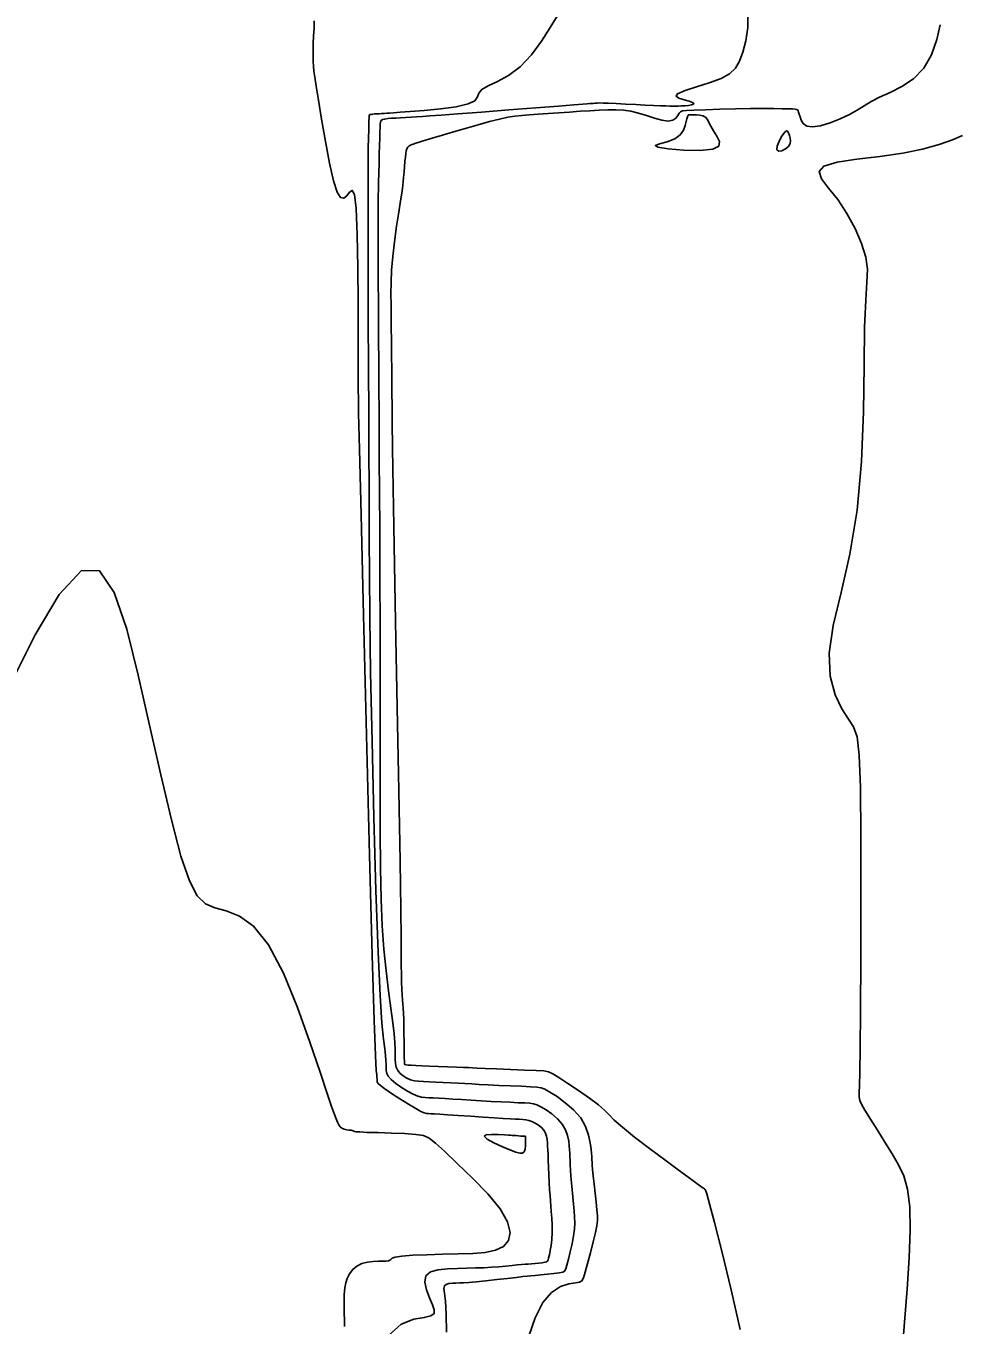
# Model space of a CAD drawing. Extents: x 2566142 to 2571431, y 418755 to 421584.
# Drawn here: x 2566568.3 to 2566690.7, y 419566.4 to 419737.1 of the extents above; entities that cross this region are included whole.
import ezdxf

# ---------------------------------------------------------------- set-up
doc = ezdxf.new("R2010")
doc.units = 0
doc.layers.add('Contour_ADS_Major', color=7, linetype='Continuous')
doc.layers.add('Contour_ADS_Minor', color=7, linetype='Continuous')

msp = doc.modelspace()

# ---------------------------------------------------------------- linework, layer by layer
at = {"layer": 'Contour_ADS_Major'}
for points in [[(2566653.5, 419722.25), (2566652.49, 419721.86), (2566651.51, 419721.59), (2566650.97, 419721.37), (2566651.26, 419721.17), (2566652.63, 419720.95), (2566654.66, 419720.78), (2566656.8, 419720.72), (2566658.49, 419720.88), (2566659.29, 419721.3), (2566659.38, 419721.92), (2566659.04, 419722.62), (2566658.58, 419723.32), (2566658.24, 419723.92), (2566658, 419724.42), (2566657.79, 419724.81), (2566657.53, 419725.09), (2566657.19, 419725.27), (2566656.78, 419725.36), (2566656.36, 419725.41), (2566656, 419725.42), (2566655.73, 419725.42), (2566655.55, 419725.42), (2566655.43, 419725.42), (2566655.36, 419725.42), (2566655.32, 419725.42), (2566655.29, 419725.41), (2566655.27, 419725.38), (2566655.25, 419725.34), (2566655.22, 419725.27), (2566655.17, 419725.13), (2566655.1, 419724.9), (2566655.01, 419724.53), (2566654.89, 419724), (2566654.65, 419723.39), (2566654.22, 419722.78), (2566653.5, 419722.25)], [(2566668.45, 419721.27), (2566668.66, 419721.63), (2566668.72, 419722), (2566668.67, 419722.36), (2566668.57, 419722.71), (2566668.46, 419723.03), (2566668.33, 419723.26), (2566668.16, 419723.31), (2566667.9, 419723.11), (2566667.55, 419722.62), (2566667.2, 419721.96), (2566666.96, 419721.31), (2566666.92, 419720.83), (2566667.16, 419720.64), (2566667.58, 419720.7), (2566668.06, 419720.94), (2566668.45, 419721.27)], [(2566628.49, 419591.2), (2566628.74, 419591.4), (2566629.43, 419591.46), (2566630.31, 419591.44), (2566631.12, 419591.39), (2566631.65, 419591.36), (2566631.95, 419591.34), (2566632.15, 419591.32), (2566632.34, 419591.31), (2566632.62, 419591.29), (2566632.96, 419591.27), (2566633.29, 419591.24), (2566633.57, 419591.22), (2566633.75, 419591.21), (2566633.84, 419591.2), (2566633.88, 419591.2), (2566633.88, 419591.19), (2566633.88, 419591.19), (2566633.89, 419591.14), (2566633.89, 419591.01), (2566633.9, 419590.77), (2566633.91, 419590.4), (2566633.91, 419589.95), (2566633.86, 419589.51), (2566633.74, 419589.17), (2566633.52, 419588.99), (2566633.17, 419588.98), (2566632.62, 419589.12), (2566631.83, 419589.43), (2566630.8, 419589.86), (2566629.73, 419590.36), (2566628.88, 419590.83), (2566628.49, 419591.2)]]:
    msp.add_lwpolyline(points, close=True, dxfattribs=at)
for points in [[(2566691.29, 419722.69), (2566689.97, 419722.13), (2566688.22, 419721.51), (2566686.05, 419720.9), (2566683.44, 419720.36), (2566680.45, 419719.95), (2566677.44, 419719.58), (2566674.84, 419719.19), (2566673.08, 419718.68), (2566672.46, 419717.97), (2566672.77, 419717.01), (2566673.7, 419715.79), (2566674.91, 419714.27), (2566676.11, 419712.45), (2566677.18, 419710.47), (2566678.04, 419708.5), (2566678.6, 419706.71), (2566678.8, 419705.15), (2566678.75, 419703.43), (2566678.58, 419701.05), (2566678.42, 419697.51), (2566678.36, 419692.49), (2566678.28, 419686.4), (2566678.04, 419679.85), (2566677.47, 419673.45), (2566676.49, 419667.69), (2566675.34, 419662.66), (2566674.33, 419658.33), (2566673.79, 419654.66), (2566673.91, 419651.64), (2566674.56, 419649.22), (2566675.45, 419647.35), (2566676.33, 419645.99), (2566677, 419644.98), (2566677.45, 419643.67), (2566677.73, 419641.28), (2566677.88, 419637.05), (2566677.95, 419630.53), (2566677.96, 419622.64), (2566677.93, 419614.6), (2566677.89, 419607.65), (2566677.85, 419602.74), (2566677.8, 419599.65), (2566677.77, 419597.88), (2566677.74, 419596.94), (2566677.73, 419596.37), (2566677.8, 419595.92), (2566678.03, 419595.41), (2566678.48, 419594.63), (2566679.21, 419593.47), (2566680.12, 419592.01), (2566681.11, 419590.42), (2566682.07, 419588.88), (2566682.91, 419587.46), (2566683.59, 419586), (2566684.09, 419584.24), (2566684.36, 419581.93), (2566684.41, 419578.88), (2566684.28, 419575.22), (2566684.02, 419571.13), (2566683.68, 419566.78), (2566683.33, 419562.33)], [(2566566.51, 419651.13), (2566569.5, 419657.11), (2566572.65, 419662.38), (2566575.58, 419665.53), (2566577.96, 419665.49), (2566579.89, 419662.67), (2566581.52, 419657.84), (2566583.02, 419651.77), (2566584.52, 419645.2), (2566585.99, 419638.69), (2566587.39, 419632.79), (2566588.65, 419628.02), (2566589.75, 419624.77), (2566590.78, 419622.81), (2566591.86, 419621.75), (2566593.1, 419621.21), (2566594.6, 419620.81), (2566596.32, 419620.14), (2566598.19, 419618.8), (2566600.14, 419616.37), (2566602.1, 419612.65), (2566603.95, 419608.14), (2566605.59, 419603.56), (2566606.91, 419599.62), (2566607.84, 419596.84), (2566608.43, 419595.1), (2566608.8, 419594.08), (2566609.02, 419593.48), (2566609.2, 419593.04), (2566609.37, 419592.7), (2566609.56, 419592.44), (2566609.79, 419592.26), (2566610.09, 419592.13), (2566610.41, 419592.06), (2566610.72, 419592.01), (2566610.98, 419591.99), (2566611.15, 419591.97), (2566611.25, 419591.94), (2566611.31, 419591.92), (2566611.35, 419591.89), (2566611.42, 419591.85), (2566611.65, 419591.81), (2566612.16, 419591.77), (2566613.11, 419591.72), (2566614.55, 419591.68), (2566616.28, 419591.62), (2566618.02, 419591.55), (2566619.49, 419591.45), (2566620.5, 419591.29), (2566621.26, 419590.95), (2566622.08, 419590.31), (2566623.24, 419589.23), (2566624.94, 419587.64), (2566626.95, 419585.7), (2566628.94, 419583.64), (2566630.55, 419581.66), (2566631.52, 419579.97), (2566631.87, 419578.58), (2566631.67, 419577.49), (2566631.02, 419576.71), (2566629.98, 419576.22), (2566628.61, 419575.94), (2566626.96, 419575.82), (2566625.06, 419575.76), (2566623, 419575.71), (2566620.94, 419575.65), (2566619.09, 419575.57), (2566617.66, 419575.46), (2566616.8, 419575.32), (2566616.37, 419575.17), (2566616.2, 419575.03), (2566616.09, 419574.92), (2566615.9, 419574.85), (2566615.59, 419574.81), (2566615.16, 419574.79), (2566614.59, 419574.78), (2566613.91, 419574.74), (2566613.16, 419574.65), (2566612.41, 419574.47), (2566611.74, 419574.16), (2566611.2, 419573.71), (2566610.78, 419573.15), (2566610.48, 419572.54), (2566610.28, 419571.93), (2566610.16, 419571.31), (2566610.1, 419570.39), (2566610.09, 419568.81), (2566610.11, 419566.21)]]:
    msp.add_lwpolyline(points, dxfattribs=at)
at = {"layer": 'Contour_ADS_Minor'}
for points in [[(2566606.13, 419737.76), (2566606.12, 419736.79), (2566606.07, 419735.78), (2566606.03, 419734.8), (2566606, 419733.92), (2566606, 419733.13), (2566606.02, 419732.43), (2566606.05, 419731.79), (2566606.11, 419731.16), (2566606.22, 419730.36), (2566606.4, 419729.16), (2566606.7, 419727.35), (2566607.11, 419724.82), (2566607.61, 419721.91), (2566608.16, 419719.07), (2566608.69, 419716.73), (2566609.18, 419715.25), (2566609.62, 419714.54), (2566610.03, 419714.44), (2566610.41, 419714.75), (2566610.79, 419715.25), (2566611.14, 419715.47), (2566611.44, 419714.93), (2566611.67, 419713.1), (2566611.81, 419709.7), (2566611.88, 419705.35), (2566611.91, 419700.86), (2566611.92, 419697.06), (2566611.92, 419694.58), (2566611.92, 419693.24), (2566611.92, 419692.66), (2566611.92, 419692.45), (2566611.92, 419692.29), (2566611.92, 419692.13), (2566611.93, 419691.97), (2566611.93, 419691.82), (2566611.93, 419691.69), (2566611.93, 419691.57), (2566611.93, 419691.48), (2566611.93, 419691.4), (2566611.93, 419691.33), (2566611.93, 419691.24), (2566611.93, 419691.11), (2566611.93, 419690.89), (2566611.93, 419690.57), (2566611.94, 419690.15), (2566611.94, 419689.66), (2566611.94, 419689.12), (2566611.95, 419688.33), (2566611.98, 419686.23), (2566612.09, 419681.5), (2566612.3, 419672.87), (2566612.62, 419659.68), (2566613.02, 419643.9), (2566613.43, 419628.14), (2566613.78, 419614.99), (2566614.04, 419606.43), (2566614.2, 419601.81), (2566614.3, 419599.85), (2566614.36, 419599.27), (2566614.39, 419598.98), (2566614.41, 419598.76), (2566614.41, 419598.59), (2566614.42, 419598.46), (2566614.43, 419598.33), (2566614.54, 419598.16), (2566614.84, 419597.89), (2566615.41, 419597.46), (2566616.31, 419596.84), (2566617.41, 419596.13), (2566618.53, 419595.42), (2566619.49, 419594.84), (2566620.16, 419594.47), (2566620.61, 419594.27), (2566620.91, 419594.19), (2566621.17, 419594.18), (2566621.48, 419594.16), (2566621.94, 419594.14), (2566622.63, 419594.1), (2566623.65, 419594.03), (2566625.05, 419593.94), (2566626.67, 419593.83)], [(2566638.05, 419738.38), (2566637.16, 419736.9), (2566636.01, 419735.11), (2566634.67, 419733.3), (2566633.2, 419731.72), (2566631.67, 419730.57), (2566630.22, 419729.79), (2566629, 419729.22), (2566628.16, 419728.75), (2566627.78, 419728.26), (2566627.58, 419727.76), (2566627.23, 419727.27), (2566626.38, 419726.84), (2566624.8, 419726.48), (2566622.76, 419726.2), (2566620.61, 419725.99), (2566618.74, 419725.84), (2566617.42, 419725.74), (2566616.57, 419725.68), (2566616.05, 419725.64), (2566615.68, 419725.62), (2566615.34, 419725.59), (2566614.99, 419725.57), (2566614.66, 419725.55), (2566614.35, 419725.53), (2566614.07, 419725.52), (2566613.84, 419725.5), (2566613.65, 419725.47), (2566613.51, 419725.44), (2566613.42, 419725.39), (2566613.37, 419725.3), (2566613.35, 419725.16), (2566613.35, 419724.95), (2566613.34, 419724.65), (2566613.33, 419724.26), (2566613.32, 419723.78), (2566613.3, 419723.24), (2566613.28, 419722.63), (2566613.27, 419722.01), (2566613.25, 419721.43), (2566613.24, 419720.96), (2566613.23, 419720.57), (2566613.23, 419719.99), (2566613.22, 419718.86), (2566613.22, 419716.82), (2566613.22, 419713.67), (2566613.22, 419709.85), (2566613.23, 419705.92), (2566613.23, 419702.48), (2566613.23, 419699.95), (2566613.24, 419698.21), (2566613.24, 419696.96), (2566613.25, 419695.92), (2566613.26, 419694.86), (2566613.26, 419693.77), (2566613.27, 419692.7), (2566613.28, 419691.71), (2566613.28, 419690.82), (2566613.29, 419690.05), (2566613.29, 419689.4), (2566613.3, 419688.86), (2566613.3, 419688.39), (2566613.3, 419687.82), (2566613.31, 419686.91), (2566613.31, 419685.45), (2566613.33, 419683.28), (2566613.34, 419680.48), (2566613.36, 419677.2), (2566613.36, 419673.58), (2566613.37, 419669.67), (2566613.39, 419665.11)], [(2566663.09, 419738.78), (2566663.1, 419736.88), (2566662.84, 419735.14), (2566662.45, 419733.65), (2566662.02, 419732.47), (2566661.49, 419731.55), (2566660.71, 419730.81), (2566659.58, 419730.19), (2566658.04, 419729.6), (2566656.35, 419729.07), (2566654.85, 419728.59), (2566653.88, 419728.18), (2566653.68, 419727.85), (2566654.05, 419727.59), (2566654.72, 419727.37), (2566655.38, 419727.19), (2566655.82, 419727.04), (2566656, 419726.91), (2566655.95, 419726.8), (2566655.71, 419726.71), (2566655.32, 419726.65), (2566654.84, 419726.61), (2566654.35, 419726.59), (2566653.94, 419726.57), (2566653.65, 419726.56), (2566653.44, 419726.55), (2566653.2, 419726.55), (2566652.86, 419726.56), (2566652.34, 419726.58), (2566651.63, 419726.61), (2566650.72, 419726.65), (2566649.63, 419726.7), (2566648.37, 419726.77), (2566647.05, 419726.83), (2566645.81, 419726.89), (2566644.79, 419726.94), (2566644.08, 419726.96), (2566643.64, 419726.97), (2566643.36, 419726.96), (2566643.18, 419726.95), (2566642.99, 419726.94), (2566642.8, 419726.92), (2566642.58, 419726.91), (2566642.34, 419726.89), (2566642.02, 419726.87), (2566641.41, 419726.82), (2566640.23, 419726.73), (2566638.22, 419726.57), (2566635.25, 419726.34), (2566631.71, 419726.06), (2566628.13, 419725.78), (2566625.03, 419725.54), (2566622.81, 419725.38), (2566621.33, 419725.27), (2566620.35, 419725.2)], [(2566688.36, 419737.22), (2566687.91, 419735.29), (2566687.21, 419733.3), (2566686.21, 419731.52), (2566684.88, 419730.14), (2566683.35, 419729.13), (2566681.8, 419728.36), (2566680.41, 419727.73), (2566679.3, 419727.15), (2566678.37, 419726.59), (2566677.47, 419726.03), (2566676.47, 419725.46), (2566675.25, 419724.88), (2566673.93, 419724.35), (2566672.66, 419723.97), (2566671.6, 419723.82), (2566670.85, 419723.94), (2566670.39, 419724.28), (2566670.12, 419724.72), (2566669.97, 419725.16), (2566669.86, 419725.51), (2566669.77, 419725.76), (2566669.7, 419725.94), (2566669.61, 419726.05), (2566669.5, 419726.12), (2566669.31, 419726.16), (2566668.98, 419726.18)], [(2566668.98, 419726.18), (2566668.43, 419726.19), (2566667.62, 419726.21), (2566666.52, 419726.23), (2566665.13, 419726.23), (2566663.44, 419726.22), (2566661.48, 419726.19), (2566659.44, 419726.14), (2566657.54, 419726.08), (2566656.02, 419726.03), (2566655.04, 419725.99), (2566654.51, 419725.94), (2566654.25, 419725.82), (2566654.1, 419725.62), (2566653.92, 419725.31), (2566653.64, 419724.96), (2566653.23, 419724.69), (2566652.62, 419724.58), (2566651.81, 419724.69), (2566650.84, 419724.97), (2566649.79, 419725.32), (2566648.73, 419725.65), (2566647.72, 419725.88), (2566646.75, 419726.01), (2566645.76, 419726.06), (2566644.71, 419726.06), (2566643.58, 419726.02), (2566642.36, 419725.95), (2566641.07, 419725.87), (2566639.7, 419725.77), (2566638.29, 419725.67), (2566636.88, 419725.57), (2566635.56, 419725.48), (2566634.38, 419725.4), (2566633.4, 419725.32), (2566632.51, 419725.23), (2566631.58, 419725.09), (2566630.5, 419724.86), (2566629.17, 419724.52), (2566627.68, 419724.11), (2566626.17, 419723.67), (2566624.76, 419723.26), (2566623.57, 419722.91), (2566622.57, 419722.62), (2566621.75, 419722.37), (2566621.05, 419722.16), (2566620.45, 419721.99), (2566619.94, 419721.83), (2566619.51, 419721.7), (2566619.15, 419721.57), (2566618.86, 419721.45), (2566618.63, 419721.32), (2566618.46, 419721.16), (2566618.33, 419720.95), (2566618.24, 419720.67), (2566618.17, 419720.31), (2566618.12, 419719.85), (2566618.07, 419719.28), (2566618.01, 419718.6), (2566617.95, 419717.88), (2566617.89, 419717.19), (2566617.84, 419716.61), (2566617.8, 419716.17), (2566617.75, 419715.73), (2566617.66, 419715.11), (2566617.5, 419714.1), (2566617.26, 419712.61), (2566616.97, 419710.76), (2566616.69, 419708.74), (2566616.46, 419706.78), (2566616.31, 419705.01), (2566616.25, 419703.4), (2566616.23, 419701.89), (2566616.24, 419700.4), (2566616.26, 419698.86), (2566616.27, 419697.33), (2566616.29, 419695.87), (2566616.31, 419694.53), (2566616.32, 419693.36), (2566616.33, 419692.38), (2566616.34, 419691.56), (2566616.34, 419690.9), (2566616.35, 419690.34), (2566616.35, 419689.7), (2566616.36, 419688.77), (2566616.37, 419687.32), (2566616.4, 419685.09), (2566616.44, 419681.6), (2566616.52, 419676.35), (2566616.65, 419668.82), (2566616.83, 419658.84), (2566617.04, 419647.58), (2566617.25, 419636.57), (2566617.42, 419627.33), (2566617.52, 419620.99), (2566617.57, 419617.14), (2566617.59, 419614.96), (2566617.59, 419613.64), (2566617.61, 419612.52), (2566617.63, 419611.47), (2566617.66, 419610.54)], [(2566620.35, 419725.2), (2566619.6, 419725.16), (2566618.89, 419725.11), (2566618.18, 419725.07), (2566617.49, 419725.03), (2566616.86, 419724.99), (2566616.29, 419724.95), (2566615.81, 419724.91), (2566615.41, 419724.86), (2566615.12, 419724.79), (2566614.94, 419724.68), (2566614.85, 419724.51), (2566614.81, 419724.23), (2566614.79, 419723.79), (2566614.78, 419723.16), (2566614.75, 419722.36), (2566614.73, 419721.38), (2566614.7, 419720.26), (2566614.66, 419719.01), (2566614.63, 419717.73), (2566614.6, 419716.55), (2566614.57, 419715.57), (2566614.55, 419714.87), (2566614.54, 419714.31), (2566614.54, 419713.69), (2566614.54, 419712.82), (2566614.53, 419711.57), (2566614.53, 419710.01), (2566614.54, 419708.27), (2566614.54, 419706.47), (2566614.55, 419704.72), (2566614.56, 419702.99), (2566614.57, 419701.23), (2566614.58, 419699.38), (2566614.59, 419697.42), (2566614.6, 419695.41), (2566614.62, 419693.44), (2566614.63, 419691.6), (2566614.64, 419689.96), (2566614.65, 419688.53), (2566614.66, 419687.32), (2566614.66, 419686.32), (2566614.67, 419685.46), (2566614.67, 419684.4), (2566614.68, 419682.72), (2566614.7, 419680.02), (2566614.72, 419676), (2566614.75, 419670.81), (2566614.77, 419664.73), (2566614.79, 419658.04), (2566614.79, 419651.01), (2566614.79, 419643.99), (2566614.8, 419637.34), (2566614.82, 419631.4), (2566614.86, 419626.44), (2566614.95, 419622.34), (2566615.09, 419618.86), (2566615.3, 419615.78), (2566615.58, 419612.93), (2566615.9, 419610.33), (2566616.21, 419608.04), (2566616.47, 419606.13), (2566616.63, 419604.65), (2566616.72, 419603.52), (2566616.76, 419602.65), (2566616.77, 419601.95), (2566616.78, 419601.33), (2566616.83, 419600.78), (2566616.93, 419600.3), (2566617.13, 419599.86), (2566617.44, 419599.47), (2566617.85, 419599.13), (2566618.32, 419598.85), (2566618.81, 419598.64), (2566619.32, 419598.51), (2566619.86, 419598.43), (2566620.48, 419598.38), (2566621.23, 419598.35), (2566622.11, 419598.31), (2566623.09, 419598.27), (2566624.09, 419598.22), (2566625.06, 419598.18), (2566625.95, 419598.13), (2566626.84, 419598.08), (2566627.82, 419598.02), (2566628.99, 419597.96), (2566630.4, 419597.89), (2566631.92, 419597.83), (2566633.37, 419597.77), (2566634.55, 419597.72), (2566635.37, 419597.67), (2566635.94, 419597.58), (2566636.45, 419597.38), (2566637.11, 419597), (2566638.04, 419596.41), (2566639.13, 419595.62), (2566640.22, 419594.67), (2566641.16, 419593.61), (2566641.8, 419592.48), (2566642.19, 419591.37), (2566642.4, 419590.35)], [(2566613.39, 419665.11), (2566613.44, 419659.42), (2566613.56, 419652.14), (2566613.74, 419643.06), (2566613.98, 419633.12), (2566614.26, 419623.5), (2566614.54, 419615.39), (2566614.81, 419609.68), (2566615.05, 419606.07), (2566615.26, 419603.95), (2566615.41, 419602.7), (2566615.51, 419601.81), (2566615.56, 419601.14), (2566615.59, 419600.62), (2566615.59, 419600.2), (2566615.61, 419599.83), (2566615.68, 419599.47), (2566615.88, 419599.09), (2566616.27, 419598.66), (2566616.88, 419598.16), (2566617.63, 419597.63), (2566618.42, 419597.14), (2566619.15, 419596.74), (2566619.74, 419596.49), (2566620.23, 419596.35), (2566620.7, 419596.29), (2566621.2, 419596.26), (2566621.79, 419596.24), (2566622.51, 419596.2), (2566623.36, 419596.16), (2566624.36, 419596.1), (2566625.5, 419596.03), (2566626.75, 419595.95), (2566628.07, 419595.87), (2566629.4, 419595.79), (2566630.69, 419595.72), (2566631.89, 419595.67), (2566632.95, 419595.62), (2566633.82, 419595.58), (2566634.45, 419595.54), (2566634.94, 419595.47), (2566635.4, 419595.33), (2566635.93, 419595.08), (2566636.61, 419594.68), (2566637.37, 419594.15), (2566638.11, 419593.51), (2566638.73, 419592.8), (2566639.16, 419592.05), (2566639.42, 419591.29), (2566639.57, 419590.57), (2566639.64, 419589.95), (2566639.68, 419589.43), (2566639.71, 419588.99), (2566639.73, 419588.56), (2566639.76, 419588.07), (2566639.78, 419587.47), (2566639.82, 419586.76), (2566639.86, 419585.97), (2566639.93, 419585.1), (2566640.02, 419584.17), (2566640.11, 419583.23), (2566640.21, 419582.3), (2566640.29, 419581.42), (2566640.35, 419580.61), (2566640.37, 419579.82), (2566640.33, 419579.01), (2566640.22, 419578.11), (2566640.03, 419577.09), (2566639.78, 419576.04), (2566639.54, 419575.07), (2566639.33, 419574.29), (2566639.19, 419573.78), (2566639.04, 419573.5), (2566638.79, 419573.36), (2566638.34, 419573.28), (2566637.64, 419573.19), (2566636.78, 419573.09), (2566635.91, 419572.99), (2566635.15, 419572.91), (2566634.59, 419572.85), (2566634.1, 419572.81), (2566633.54, 419572.76), (2566632.72, 419572.67), (2566631.53, 419572.54), (2566630.12, 419572.39), (2566628.69, 419572.23), (2566627.42, 419572.1), (2566626.46, 419572.01), (2566625.77, 419571.96), (2566625.24, 419571.94), (2566624.77, 419571.92), (2566624.3, 419571.91), (2566623.85, 419571.86), (2566623.47, 419571.75), (2566623.24, 419571.56), (2566623.19, 419571.22), (2566623.26, 419570.6), (2566623.39, 419569.52), (2566623.49, 419567.83), (2566623.51, 419565.45)], [(2566617.66, 419610.54), (2566617.7, 419609.75), (2566617.74, 419609.12), (2566617.79, 419608.58), (2566617.83, 419608.02), (2566617.87, 419607.37), (2566617.9, 419606.55), (2566617.92, 419605.62), (2566617.94, 419604.64), (2566617.95, 419603.69), (2566617.96, 419602.83), (2566617.97, 419602.1), (2566617.98, 419601.5), (2566617.99, 419601.06), (2566618.01, 419600.78), (2566618.07, 419600.63), (2566618.21, 419600.57), (2566618.47, 419600.55), (2566618.89, 419600.53), (2566619.49, 419600.5), (2566620.27, 419600.47), (2566621.25, 419600.43), (2566622.42, 419600.38), (2566623.66, 419600.33), (2566624.82, 419600.29), (2566625.76, 419600.25), (2566626.41, 419600.22), (2566626.93, 419600.2), (2566627.57, 419600.17), (2566628.58, 419600.13), (2566630.11, 419600.06), (2566631.95, 419599.99), (2566633.78, 419599.91), (2566635.29, 419599.85), (2566636.29, 419599.8), (2566636.93, 419599.68), (2566637.51, 419599.42), (2566638.29, 419598.93), (2566639.46, 419598.16), (2566640.88, 419597.21), (2566642.3, 419596.22), (2566643.48, 419595.33), (2566644.27, 419594.64), (2566644.87, 419594.03), (2566645.56, 419593.34), (2566646.62, 419592.39), (2566648.23, 419591.1), (2566650.2, 419589.6), (2566652.21, 419588.1), (2566653.97, 419586.81), (2566655.23, 419585.88), (2566656.06, 419585.27), (2566656.57, 419584.89), (2566656.89, 419584.66), (2566657.12, 419584.49), (2566657.29, 419584.37), (2566657.4, 419584.28), (2566657.49, 419584.23), (2566657.56, 419584.12), (2566657.71, 419583.63), (2566658.06, 419582.34), (2566658.72, 419579.86), (2566659.73, 419575.94), (2566660.93, 419571.05), (2566662.1, 419565.82)], [(2566626.67, 419593.83), (2566628.32, 419593.72), (2566629.8, 419593.62), (2566630.98, 419593.55), (2566631.87, 419593.51), (2566632.54, 419593.47), (2566633.08, 419593.44), (2566633.54, 419593.42), (2566633.95, 419593.37), (2566634.35, 419593.29), (2566634.75, 419593.15), (2566635.18, 419592.94), (2566635.6, 419592.67), (2566635.99, 419592.35), (2566636.31, 419592), (2566636.52, 419591.62), (2566636.65, 419591.21), (2566636.73, 419590.79), (2566636.77, 419590.36), (2566636.8, 419589.91), (2566636.83, 419589.4), (2566636.86, 419588.79), (2566636.89, 419588.05), (2566636.92, 419587.13), (2566636.97, 419586.12), (2566637.02, 419585.11), (2566637.07, 419584.18), (2566637.13, 419583.39), (2566637.18, 419582.71), (2566637.24, 419582.04), (2566637.29, 419581.3), (2566637.34, 419580.44), (2566637.38, 419579.51), (2566637.38, 419578.56), (2566637.35, 419577.66), (2566637.27, 419576.87), (2566637.15, 419576.2), (2566637.03, 419575.65), (2566636.93, 419575.25), (2566636.86, 419574.97), (2566636.79, 419574.81), (2566636.67, 419574.71), (2566636.44, 419574.65), (2566636.1, 419574.59), (2566635.66, 419574.53), (2566635.18, 419574.48), (2566634.7, 419574.44), (2566634.27, 419574.41), (2566633.85, 419574.38), (2566633.39, 419574.35), (2566632.82, 419574.3), (2566632.13, 419574.24), (2566631.31, 419574.16), (2566630.4, 419574.07), (2566629.43, 419574), (2566628.41, 419573.94), (2566627.34, 419573.9), (2566626.19, 419573.87), (2566624.97, 419573.84), (2566623.67, 419573.8), (2566622.44, 419573.67), (2566621.43, 419573.38), (2566620.8, 419572.85), (2566620.66, 419572.02), (2566620.88, 419571.02), (2566621.28, 419569.99), (2566621.68, 419569.07), (2566621.92, 419568.39), (2566621.89, 419567.91), (2566621.48, 419567.6), (2566620.61, 419567.39), (2566619.23, 419567.17), (2566617.56, 419566.53), (2566615.87, 419564.99)], [(2566642.4, 419590.35), (2566642.51, 419589.53), (2566642.56, 419588.96), (2566642.6, 419588.59), (2566642.61, 419588.33), (2566642.63, 419588.09), (2566642.64, 419587.81), (2566642.66, 419587.4), (2566642.71, 419586.83), (2566642.79, 419586.02), (2566642.9, 419584.96), (2566643.04, 419583.75), (2566643.17, 419582.56), (2566643.29, 419581.53), (2566643.36, 419580.77), (2566643.36, 419580.14), (2566643.28, 419579.46), (2566643.1, 419578.56), (2566642.79, 419577.32), (2566642.42, 419575.88), (2566642.04, 419574.48), (2566641.73, 419573.33), (2566641.52, 419572.59), (2566641.32, 419572.2), (2566641, 419572.03), (2566640.45, 419571.94), (2566639.59, 419571.81), (2566638.51, 419571.46), (2566637.33, 419570.7), (2566636.19, 419569.37), (2566635.19, 419567.36), (2566634.35, 419564.94)]]:
    msp.add_lwpolyline(points, dxfattribs=at)

doc.saveas('drawing.dxf')
